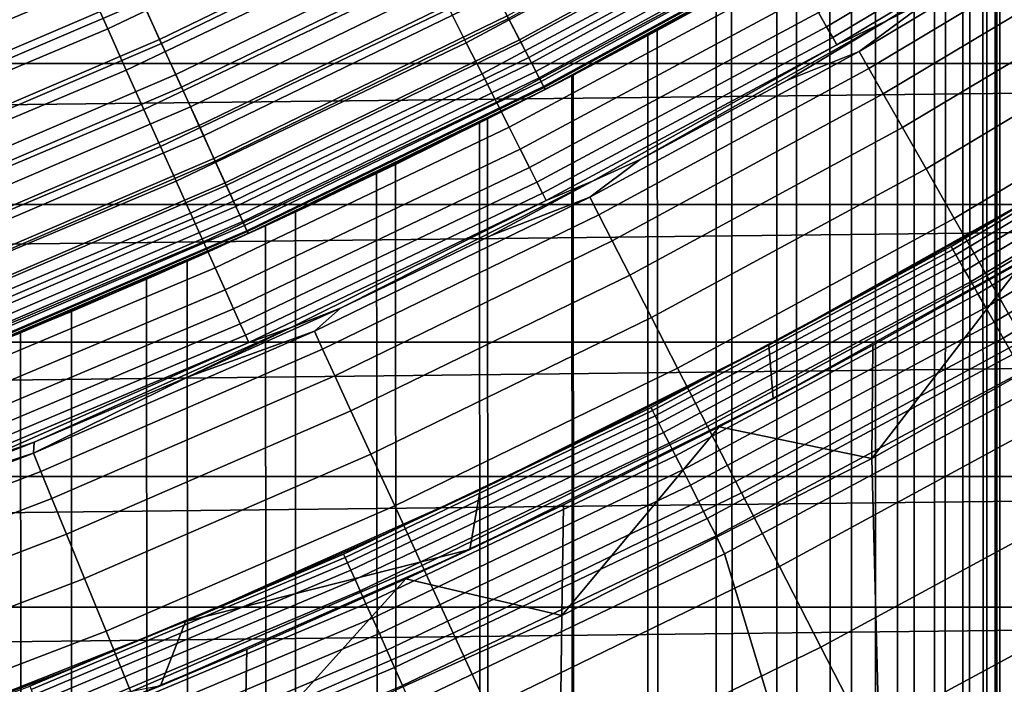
# Model space of a CAD drawing. Header units: metres. Extents: x -109 to 109, y -342 to 66.
# Tile 287 of 512: x 8.03 to 11.01, y -20.47 to -18.45. Entities that reach past the tile are written whole.
import ezdxf

# ---------------------------------------------------------------- set-up
doc = ezdxf.new("R2010")
doc.units = ezdxf.units.M
doc.layers.add('solid_K_24_62_16_000B91', color=7, linetype='CONTINUOUS')

msp = doc.modelspace()

# ---------------------------------------------------------------- linework, layer by layer
at = {"layer": 'solid_K_24_62_16_000B91'}
for points in [[(8.18279, -28.463768, -21), (76.5, -10.245251, -21), (76.5, -29.377958, -21), (7.558463, -28.635883, -21)], [(8.803016, -28.278105, -21), (76.5, -10.245251, -21), (8.18279, -28.463768, -21)], [(9.419072, -28.078913, -21), (76.5, -10.245251, -21), (8.803016, -28.278105, -21)], [(10.030446, -27.866367, -21), (76.5, -10.245251, -21), (9.419072, -28.078913, -21)], [(10.637092, -27.64049, -21), (76.5, -10.245251, -21), (10.030446, -27.866367, -21)], [(11.238592, -27.401428, -21), (76.5, -10.245251, -21), (10.637092, -27.64049, -21)], [(10.930835, -280.669861, 17.30327), (10.960872, -17.912546, -52.787033), (10.991325, -17.893875, -52.284573), (10.982695, -280.510712, 17.897154)], [(10.982695, -280.510712, 17.897154), (10.991325, -17.893875, -52.284573), (10.999851, -17.888636, -51.774437), (11, -280.351074, 18.492914)], [(11, -280.351074, 18.492914), (10.999851, -17.888636, -51.774437), (10.985947, -17.897179, -51.256073)], [(11.329906, -17.964588, -29.714186), (10.475411, -18.475903, -29.714186), (10.450675, -18.432274, -29.859468), (11.303151, -17.922169, -29.859468)], [(10.844582, -280.827972, 16.713129), (10.908843, -17.944279, -53.28186), (10.960872, -17.912546, -52.787033), (10.930835, -280.669861, 17.30327)], [(10.982695, -280.191437, 19.088673), (10.948922, -17.919851, -50.729233), (10.887935, -17.956974, -50.194012), (10.930835, -280.032318, 19.682556)], [(11, -280.351074, 18.492914), (10.985947, -17.897179, -51.256073), (10.948922, -17.919851, -50.729233), (10.982695, -280.191437, 19.088673)], [(9.155219, -18.07275, -30.8384), (8.298045, -18.482014, -30.8384), (8.239684, -18.352026, -30.896017), (9.090829, -17.945642, -30.896017)], [(11.36314, -18.017286, -29.41346), (11.522578, -17.929537, -29.262819), (10.796535, -18.386105, -29.010334), (10.656407, -18.457493, -29.262819)], [(10.724207, -280.984589, 16.128588), (10.835357, -17.988747, -53.769814), (10.908843, -17.944279, -53.28186), (10.844582, -280.827972, 16.713129)], [(9.332708, -18.10293, -65.159439), (8.460766, -18.526493, -65.159439), (8.393135, -18.378403, -65.394363), (9.258108, -17.958225, -65.394363)], [(9.268603, -17.978582, -31.420704), (8.402649, -18.399235, -31.420704), (8.455136, -18.514166, -31.527544), (9.326499, -18.090883, -31.527544)], [(10.241761, -18.063803, -30.493958), (9.383813, -18.524004, -30.493958), (9.331868, -18.421463, -30.595985), (10.185067, -17.96381, -30.595985)], [(10.419668, -18.047396, -64.122269), (9.549137, -18.522741, -64.122269), (9.507922, -18.442797, -64.393578), (10.374697, -17.969501, -64.393578)], [(10.379277, -17.977434, -32.047379), (9.51212, -18.450939, -32.047379), (9.545445, -18.515581, -32.196003), (10.415641, -18.040419, -32.196003)], [(11.34995, -17.996372, -29.565153), (10.493944, -18.508591, -29.565153), (10.475411, -18.475903, -29.714186), (11.329906, -17.964588, -29.714186)], [(10.930835, -280.032318, 19.682556), (10.887935, -17.956974, -50.194012), (10.801971, -18.008814, -49.650349), (10.844582, -279.874207, 20.272697)], [(8.225808, -18.012007, -31.167591), (7.359445, -18.383005, -31.167591), (7.414721, -18.521078, -31.240108), (8.287592, -18.147295, -31.240108)], [(11.36314, -18.017286, -29.41346), (10.50614, -18.5301, -29.41346), (10.493944, -18.508591, -29.565153), (11.34995, -17.996372, -29.565153)], [(10.844582, -279.874207, 20.272697), (10.801971, -18.008814, -49.650349), (10.689987, -18.075514, -49.09901), (10.724207, -279.71756, 20.857239)], [(10.724207, -280.984589, 16.128588), (10.740439, -18.04558, -54.250938), (10.835357, -17.988747, -53.769814)], [(8.318708, -18.215431, -65.617065), (7.442561, -18.590618, -65.617065), (7.370232, -18.40995, -65.826408), (8.237864, -18.038408, -65.826408)], [(10.415641, -18.040419, -32.196003), (9.545445, -18.515581, -32.196003), (9.573028, -18.569082, -32.350132), (10.445737, -18.092546, -32.350132)], [(11.36314, -18.017286, -29.41346), (10.656407, -18.457493, -29.262819), (10.50614, -18.5301, -29.41346)], [(9.217153, -18.195011, -30.768835), (8.354181, -18.607042, -30.768835), (8.298045, -18.482014, -30.8384), (9.155219, -18.07275, -30.8384)], [(10.293955, -18.155861, -30.382496), (9.431635, -18.618406, -30.382496), (9.383813, -18.524004, -30.493958), (10.241761, -18.063803, -30.493958)], [(10.454839, -18.108311, -63.845238), (9.581368, -18.585262, -63.845238), (9.549137, -18.522741, -64.122269), (10.419668, -18.047396, -64.122269)], [(10.57009, -281.139252, 15.551485), (10.623857, -18.11446, -54.725742), (10.740439, -18.04558, -54.250938), (10.724207, -280.984589, 16.128588)], [(8.179523, -18.218029, -30.941269), (7.316612, -18.581398, -30.941269), (7.261579, -18.441635, -30.973827), (8.117999, -18.080999, -30.973827)], [(9.326499, -18.090883, -31.527544), (8.455136, -18.514166, -31.527544), (8.503775, -18.620668, -31.644464), (9.38015, -18.194952, -31.644464)], [(9.399431, -18.232353, -64.913483), (8.521255, -18.658945, -64.913483), (8.460766, -18.526493, -65.159439), (9.332708, -18.10293, -65.159439)], [(10.445737, -18.092546, -32.350132), (9.573028, -18.569082, -32.350132), (9.594677, -18.611076, -32.508709), (10.469359, -18.133463, -32.508709)], [(10.724207, -279.71756, 20.857239), (10.689987, -18.075514, -49.09901), (10.550865, -18.157072, -48.540829), (10.57009, -279.562927, 21.434341)], [(11.369316, -18.073547, -28.532835), (10.573585, -18.550304, -28.532835), (10.796535, -18.386105, -29.010334), (11.230307, -18.124409, -29.010334)], [(10.573585, -18.550304, -28.532835), (11.369316, -18.073547, -28.532835), (11.401148, -18.124149, -28.045769), (10.603189, -18.602242, -28.045769)], [(10.480027, -18.151939, -63.563889), (9.604453, -18.630039, -63.563889), (9.581368, -18.585262, -63.845238), (10.454839, -18.108311, -63.845238)], [(10.57009, -281.139252, 15.551485), (10.485346, -18.194986, -55.194199), (10.623857, -18.11446, -54.725742)], [(10.603189, -18.602242, -28.045769), (11.401148, -18.124149, -28.045769), (11.448251, -18.199028, -27.563086), (10.646995, -18.679094, -27.563086)], [(-19.368538, -18.151108, 84.926178), (-18.951792, -18.587336, 84.926178), (19.368544, -18.1511, 84.926178)], [(-18.951792, -18.587336, 84.926178), (18.951799, -18.587328, 84.926178), (19.368544, -18.1511, 84.926178)], [(8.287592, -18.147295, -31.240108), (7.414721, -18.521078, -31.240108), (7.467581, -18.653114, -31.324673), (8.346673, -18.276665, -31.324673)], [(10.341269, -18.239311, -30.262415), (9.474986, -18.703983, -30.262415), (9.431635, -18.618406, -30.382496), (10.293955, -18.155861, -30.382496)], [(10.469359, -18.133463, -32.508709), (9.594677, -18.611076, -32.508709), (9.610246, -18.641275, -32.670647), (10.486348, -18.162888, -32.670647)], [(10.495106, -18.178057, -63.279659), (9.618272, -18.656845, -63.279659), (9.604453, -18.630039, -63.563889), (10.480027, -18.151939, -63.563889)], [(10.57009, -279.562927, 21.434341), (10.550865, -18.157072, -48.540829), (10.383665, -18.253206, -47.977547)], [(10.5, -18.186533, -63), (9.750807, -18.598972, -57.0252), (9.495342, -18.730682, -57.459049), (9.622757, -18.665545, -63)], [(10.486348, -18.162888, -32.670647), (9.610246, -18.641275, -32.670647), (9.619627, -18.659473, -32.834843), (10.496585, -18.180618, -32.834843)], [(9.618272, -18.656845, -63.279659), (10.495106, -18.178057, -63.279659), (10.5, -18.186533, -63), (9.622757, -18.665545, -63)], [(10.496585, -18.180618, -32.834843), (9.619627, -18.659473, -32.834843), (9.622759, -18.665545, -33), (10.500002, -18.186533, -33)], [(10.500002, -18.186533, -33), (9.622759, -18.665545, -33), (10.236211, -18.336302, -47.404922), (10.433159, -18.22496, -47.974888)], [(10.5, -18.186533, -63), (9.981968, -18.475939, -56.582924), (9.750807, -18.598972, -57.0252)], [(10.5, -18.186533, -63), (10.189288, -18.362419, -56.133106), (9.981968, -18.475939, -56.582924)], [(8.239684, -18.352026, -30.896017), (7.370427, -18.718067, -30.896017), (7.316612, -18.581398, -30.941269), (8.179523, -18.218029, -30.941269)], [(8.393135, -18.378403, -65.394363), (7.509149, -18.756948, -65.394363), (7.442561, -18.590618, -65.617065), (8.318708, -18.215431, -65.617065)], [(9.276179, -18.311531, -30.687834), (8.407681, -18.7262, -30.687834), (8.354181, -18.607042, -30.768835), (9.217153, -18.195011, -30.768835)], [(9.38015, -18.194952, -31.644464), (8.503775, -18.620668, -31.644464), (8.548231, -18.718016, -31.770662), (9.429189, -18.290073, -31.770662)], [(10.57009, -281.139252, 15.551485), (10.382716, -281.291382, 14.983638), (10.324501, -18.286736, -55.656254), (10.485346, -18.194986, -55.194199)], [(10.646995, -18.679094, -27.563086), (11.448251, -18.199028, -27.563086), (11.51046, -18.29792, -27.086475), (10.704849, -18.780596, -27.086475)], [(9.457935, -18.345835, -64.657761), (8.574293, -18.775082, -64.657761), (8.521255, -18.658945, -64.913483), (9.399431, -18.232353, -64.913483)], [(10.383359, -18.313545, -30.134586), (9.513549, -18.780109, -30.134586), (9.474986, -18.703983, -30.262415), (10.341269, -18.239311, -30.262415)], [(8.346673, -18.276665, -31.324673), (7.467581, -18.653114, -31.324673), (7.517661, -18.77821, -31.420704), (8.402649, -18.399235, -31.420704)], [(10.57009, -279.562927, 21.434341), (10.383665, -18.253206, -47.977547), (10.187512, -18.363403, -47.411057), (10.382716, -279.410767, 22.00219)], [(9.331868, -18.421463, -30.595985), (8.458156, -18.838621, -30.595985), (8.407681, -18.7262, -30.687834), (9.276179, -18.311531, -30.687834)], [(9.429189, -18.290073, -31.770662), (8.548231, -18.718016, -31.770662), (8.588202, -18.80554, -31.905273), (9.473279, -18.375597, -31.905273)], [(10.382716, -281.291382, 14.983638), (10.162675, -281.440582, 14.426831), (10.140794, -18.389244, -56.111851), (10.324501, -18.286736, -55.656254)], [(10.704849, -18.780596, -27.086475), (11.51046, -18.29792, -27.086475), (11.587559, -18.420481, -26.617601), (10.776552, -18.906389, -26.617601)], [(10.419916, -18.378023, -29.999943), (9.547044, -18.84623, -29.999943), (9.513549, -18.780109, -30.134586), (10.383359, -18.313545, -30.134586)], [(9.622759, -18.665545, -33), (10.009576, -18.460997, -46.834293), (10.236211, -18.336302, -47.404922)], [(9.962077, -18.486671, -46.844475), (10.187512, -18.363403, -47.411057), (10.236211, -18.336302, -47.404922), (10.009576, -18.460997, -46.834293)], [(8.298045, -18.482014, -30.8384), (7.422631, -18.850647, -30.8384), (7.370427, -18.718067, -30.896017), (8.239684, -18.352026, -30.896017)], [(9.507922, -18.442797, -64.393578), (8.61961, -18.874311, -64.393578), (8.574293, -18.775082, -64.657761), (9.457935, -18.345835, -64.657761)], [(9.933876, -18.501841, -56.560226), (9.981968, -18.475939, -56.582924), (10.189288, -18.362419, -56.133106), (10.140794, -18.389244, -56.111851)], [(10.382716, -279.410767, 22.00219), (10.187512, -18.363403, -47.411057), (9.962077, -18.486671, -46.844475), (10.162675, -279.261566, 22.558996)], [(8.460766, -18.526493, -65.159439), (7.569657, -18.908089, -65.159439), (7.509149, -18.756948, -65.394363), (8.393135, -18.378403, -65.394363)], [(8.402649, -18.399235, -31.420704), (7.517661, -18.77821, -31.420704), (7.56462, -18.895508, -31.527544), (8.455136, -18.514166, -31.527544)], [(9.473279, -18.375597, -31.905273), (8.588202, -18.80554, -31.905273), (8.623415, -18.882645, -32.047379), (9.51212, -18.450939, -32.047379)], [(10.450675, -18.432274, -29.859468), (9.575227, -18.901861, -29.859468), (9.547044, -18.84623, -29.999943), (10.419916, -18.378023, -29.999943)], [(10.162675, -281.440582, 14.426831), (9.910658, -281.586365, 13.882819), (9.933876, -18.501841, -56.560226), (10.140794, -18.389244, -56.111851)], [(10.573585, -18.550304, -28.532835), (10.356669, -18.637419, -29.010334), (10.656407, -18.457493, -29.262819), (10.796535, -18.386105, -29.010334)], [(9.383813, -18.524004, -30.493958), (8.505237, -18.943485, -30.493958), (8.458156, -18.838621, -30.595985), (9.331868, -18.421463, -30.595985)], [(10.776552, -18.906389, -26.617601), (11.587559, -18.420481, -26.617601), (11.679276, -18.566282, -26.158104), (10.861851, -19.056038, -26.158104)], [(9.549137, -18.522741, -64.122269), (8.656974, -18.956127, -64.122269), (8.61961, -18.874311, -64.393578), (9.507922, -18.442797, -64.393578)], [(9.51212, -18.450939, -32.047379), (8.623415, -18.882645, -32.047379), (8.653626, -18.948799, -32.196003), (9.545445, -18.515581, -32.196003)], [(10.475411, -18.475903, -29.714186), (9.597891, -18.946602, -29.714186), (9.575227, -18.901861, -29.859468), (10.450675, -18.432274, -29.859468)], [(9.622759, -18.665545, -33), (9.753262, -18.597685, -46.266582), (10.009576, -18.460997, -46.834293)], [(9.707218, -18.621759, -46.280785), (9.962077, -18.486671, -46.844475), (10.009576, -18.460997, -46.834293), (9.753262, -18.597685, -46.266582)], [(10.50614, -18.5301, -29.41346), (10.656407, -18.457493, -29.262819), (9.910956, -18.878214, -29.010334), (9.766097, -18.943638, -29.262819)], [(10.356669, -18.637419, -29.010334), (9.910956, -18.878214, -29.010334), (10.656407, -18.457493, -29.262819)], [(8.354181, -18.607042, -30.768835), (7.472845, -18.97817, -30.768835), (7.422631, -18.850647, -30.8384), (8.298045, -18.482014, -30.8384)], [(10.493944, -18.508591, -29.565153), (9.614871, -18.980122, -29.565153), (9.597891, -18.946602, -29.714186), (10.475411, -18.475903, -29.714186)], [(9.70314, -18.623884, -57.001068), (9.750807, -18.598972, -57.0252), (9.981968, -18.475939, -56.582924), (9.933876, -18.501841, -56.560226)], [(10.162675, -279.261566, 22.558996), (9.962077, -18.486671, -46.844475), (9.707218, -18.621759, -46.280785), (9.910658, -279.115814, 23.103008)], [(8.455136, -18.514166, -31.527544), (7.56462, -18.895508, -31.527544), (7.608136, -19.004204, -31.644464), (8.503775, -18.620668, -31.644464)], [(9.545445, -18.515581, -32.196003), (8.653626, -18.948799, -32.196003), (8.678632, -19.003553, -32.350132), (9.573028, -18.569082, -32.350132)], [(10.50614, -18.5301, -29.41346), (9.626044, -19.002178, -29.41346), (9.614871, -18.980122, -29.565153), (10.493944, -18.508591, -29.565153)], [(9.910658, -281.586365, 13.882819), (9.70314, -18.623884, -57.001068), (9.933876, -18.501841, -56.560226)], [(8.521255, -18.658945, -64.913483), (7.623775, -19.043268, -64.913483), (7.569657, -18.908089, -65.159439), (8.460766, -18.526493, -65.159439)], [(9.431635, -18.618406, -30.382496), (8.548581, -19.040026, -30.382496), (8.505237, -18.943485, -30.493958), (9.383813, -18.524004, -30.493958)], [(9.581368, -18.585262, -63.845238), (8.686193, -19.020111, -63.845238), (8.656974, -18.956127, -64.122269), (9.549137, -18.522741, -64.122269)], [(10.50614, -18.5301, -29.41346), (9.766097, -18.943638, -29.262819), (9.626044, -19.002178, -29.41346)], [(10.573585, -18.550304, -28.532835), (9.757895, -18.992048, -28.532835), (9.910956, -18.878214, -29.010334), (10.356669, -18.637419, -29.010334)], [(9.757895, -18.992048, -28.532835), (10.573585, -18.550304, -28.532835), (10.603189, -18.602242, -28.045769), (9.785215, -19.045223, -28.045769)], [(9.573028, -18.569082, -32.350132), (8.678632, -19.003553, -32.350132), (8.698258, -19.04653, -32.508709), (9.594677, -18.611076, -32.508709)], [(10.861851, -19.056038, -26.158104), (11.679276, -18.566282, -26.158104), (11.785293, -18.734816, -25.709589), (10.960447, -19.229015, -25.709589)], [(-18.951792, -18.587336, 84.926178), (-18.525215, -19.013979, 84.926178), (18.951799, -18.587328, 84.926178)], [(-18.525215, -19.013979, 84.926178), (18.525223, -19.013971, 84.926178), (18.951799, -18.587328, 84.926178)], [(8.407681, -18.7262, -30.687834), (7.5207, -19.099705, -30.687834), (7.472845, -18.97817, -30.768835), (8.354181, -18.607042, -30.768835)], [(9.604453, -18.630039, -63.563889), (8.707121, -19.065937, -63.563889), (8.686193, -19.020111, -63.845238), (9.581368, -18.585262, -63.845238)], [(9.423607, -18.766876, -45.724102), (9.707218, -18.621759, -46.280785), (9.753262, -18.597685, -46.266582), (9.467915, -18.744562, -45.705906)], [(9.448371, -18.754421, -57.433189), (9.495342, -18.730682, -57.459049), (9.750807, -18.598972, -57.0252), (9.70314, -18.623884, -57.001068)], [(9.622759, -18.665545, -33), (9.467915, -18.744562, -45.705906), (9.753262, -18.597685, -46.266582)], [(9.785215, -19.045223, -28.045769), (10.603189, -18.602242, -28.045769), (10.646995, -18.679094, -27.563086), (9.825643, -19.123907, -27.563086)], [(8.503775, -18.620668, -31.644464), (7.608136, -19.004204, -31.644464), (7.64791, -19.103556, -31.770662), (8.548231, -18.718016, -31.770662)], [(9.474986, -18.703983, -30.262415), (8.587873, -19.127539, -30.262415), (8.548581, -19.040026, -30.382496), (9.431635, -18.618406, -30.382496)], [(9.594677, -18.611076, -32.508709), (8.698258, -19.04653, -32.508709), (8.712373, -19.077435, -32.670647), (9.610246, -18.641275, -32.670647)], [(9.618272, -18.656845, -63.279659), (8.719649, -19.093369, -63.279659), (8.707121, -19.065937, -63.563889), (9.604453, -18.630039, -63.563889)], [(9.910658, -279.115814, 23.103008), (9.707218, -18.621759, -46.280785), (9.423607, -18.766876, -45.724102), (9.627458, -278.973938, 23.632515)], [(9.910658, -281.586365, 13.882819), (9.627458, -281.728241, 13.353312), (9.448371, -18.754421, -57.433189), (9.70314, -18.623884, -57.001068)], [(10.85253, -19.141043, 34.440392), (11.737786, -18.611322, 34.440392), (11.000001, -19.052559, 34.5)], [(10.857866, -19.150454, 34.380928), (11.743558, -18.620472, 34.380928), (11.737786, -18.611322, 34.440392), (10.85253, -19.141043, 34.440392)], [(10.866702, -19.166039, 34.323208), (11.753114, -18.635626, 34.323208), (11.743558, -18.620472, 34.380928), (10.857866, -19.150454, 34.380928)], [(10.878908, -19.187567, 34.268066), (11.766316, -18.656557, 34.268066), (11.753114, -18.635626, 34.323208), (10.866702, -19.166039, 34.323208)], [(11.737786, -18.611322, 34.440392), (11.450293, -18.785389, 34.5), (11.000001, -19.052559, 34.5)], [(8.574293, -18.775082, -64.657761), (7.671227, -19.161798, -64.657761), (7.623775, -19.043268, -64.913483), (8.521255, -18.658945, -64.913483)], [(9.622757, -18.665545, -63), (8.911057, -19.0156, -58.296383), (8.582519, -19.166126, -58.696999), (8.723715, -19.102272, -63)], [(9.610246, -18.641275, -32.670647), (8.712373, -19.077435, -32.670647), (8.720878, -19.096058, -32.834843), (9.619627, -18.659473, -32.834843)], [(8.719649, -19.093369, -63.279659), (9.618272, -18.656845, -63.279659), (9.622757, -18.665545, -63), (8.723715, -19.102272, -63)], [(9.619627, -18.659473, -32.834843), (8.720878, -19.096058, -32.834843), (8.723717, -19.102272, -33), (9.622759, -18.665545, -33)], [(9.622759, -18.665545, -33), (8.723717, -19.102272, -33), (9.154706, -18.899508, -45.156307), (9.467915, -18.744562, -45.705906)], [(9.622757, -18.665545, -63), (9.215404, -18.869986, -57.883244), (8.911057, -19.0156, -58.296383)], [(9.622757, -18.665545, -63), (9.495342, -18.730682, -57.459049), (9.215404, -18.869986, -57.883244)], [(10.894307, -19.214725, 34.216316), (11.78297, -18.682964, 34.216316), (11.766316, -18.656557, 34.268066), (10.878908, -19.187567, 34.268066)], [(9.825643, -19.123907, -27.563086), (10.646995, -18.679094, -27.563086), (10.704849, -18.780596, -27.086475), (9.879035, -19.227825, -27.086475)], [(10.912672, -19.247118, 34.168709), (11.802835, -18.71446, 34.168709), (11.78297, -18.682964, 34.216316), (10.894307, -19.214725, 34.216316)], [(8.458156, -18.838621, -30.595985), (7.56585, -19.214369, -30.595985), (7.5207, -19.099705, -30.687834), (8.407681, -18.7262, -30.687834)], [(8.548231, -18.718016, -31.770662), (7.64791, -19.103556, -31.770662), (7.683671, -19.192884, -31.905273), (8.588202, -18.80554, -31.905273)], [(9.513549, -18.780109, -30.134586), (8.622827, -19.205389, -30.134586), (8.587873, -19.127539, -30.262415), (9.474986, -18.703983, -30.262415)], [(10.933737, -19.284269, 34.125946), (11.825617, -18.750586, 34.125946), (11.802835, -18.71446, 34.168709), (10.912672, -19.247118, 34.168709)], [(9.112378, -18.919952, -45.178467), (9.423607, -18.766876, -45.724102), (9.467915, -18.744562, -45.705906), (9.154706, -18.899508, -45.156307)], [(9.169297, -18.892431, -57.855583), (9.215404, -18.869986, -57.883244), (9.495342, -18.730682, -57.459049), (9.448371, -18.754421, -57.433189)], [(9.627458, -281.728241, 13.353312), (9.313966, -281.865784, 12.839974), (9.169297, -18.892431, -57.855583), (9.448371, -18.754421, -57.433189)], [(10.957192, -19.32564, 34.088646), (11.850986, -18.79081, 34.088646), (11.825617, -18.750586, 34.125946), (10.933737, -19.284269, 34.125946)], [(10.960447, -19.229015, -25.709589), (11.785293, -18.734816, -25.709589), (11.905238, -18.925489, -25.273624), (11.071997, -19.424719, -25.273624)], [(8.61961, -18.874311, -64.393578), (7.711771, -19.263071, -64.393578), (7.671227, -19.161798, -64.657761), (8.574293, -18.775082, -64.657761)], [(9.547044, -18.84623, -29.999943), (8.653186, -19.273006, -29.999943), (8.622827, -19.205389, -30.134586), (9.513549, -18.780109, -30.134586)], [(9.627458, -278.973938, 23.632515), (9.423607, -18.766876, -45.724102), (9.112378, -18.919952, -45.178467), (9.313966, -278.836395, 24.145853)], [(9.879035, -19.227825, -27.086475), (10.704849, -18.780596, -27.086475), (10.776552, -18.906389, -26.617601), (9.945206, -19.356615, -26.617601)], [(11.154907, -18.96228, 36.944191), (11.000001, -19.052559, 34.5), (11.450293, -18.785389, 34.5)], [(8.588202, -18.80554, -31.905273), (7.683671, -19.192884, -31.905273), (7.715175, -19.271576, -32.047379), (8.623415, -18.882645, -32.047379)], [(10.982697, -19.370621, 34.057358), (11.87857, -18.834547, 34.057358), (11.850986, -18.79081, 34.088646), (10.957192, -19.32564, 34.088646)], [(8.505237, -18.943485, -30.493958), (7.607965, -19.321323, -30.493958), (7.56585, -19.214369, -30.595985), (8.458156, -18.838621, -30.595985)], [(9.575227, -18.901861, -29.859468), (8.678729, -19.329899, -29.859468), (8.653186, -19.273006, -29.999943), (9.547044, -18.84623, -29.999943)], [(11.009876, -19.418558, 34.032536), (11.907967, -18.881157, 34.032536), (11.87857, -18.834547, 34.057358), (10.982697, -19.370621, 34.057358)], [(8.656974, -18.956127, -64.122269), (7.745199, -19.346573, -64.122269), (7.711771, -19.263071, -64.393578), (8.61961, -18.874311, -64.393578)], [(8.866089, -19.036608, -58.266724), (8.911057, -19.0156, -58.296383), (9.215404, -18.869986, -57.883244), (9.169297, -18.892431, -57.855583)], [(9.757895, -18.992048, -28.532835), (9.459649, -19.108351, -29.010334), (9.766097, -18.943638, -29.262819), (9.910956, -18.878214, -29.010334)], [(8.623415, -18.882645, -32.047379), (7.715175, -19.271576, -32.047379), (7.742205, -19.339092, -32.196003), (8.653626, -18.948799, -32.196003)], [(9.597891, -18.946602, -29.714186), (8.699271, -19.375652, -29.714186), (8.678729, -19.329899, -29.859468), (9.575227, -18.901861, -29.859468)], [(8.723717, -19.102272, -33), (8.815396, -19.060137, -44.622032), (9.154706, -18.899508, -45.156307)], [(8.775536, -19.078522, -44.648407), (9.112378, -18.919952, -45.178467), (9.154706, -18.899508, -45.156307), (8.815396, -19.060137, -44.622032)], [(9.313966, -281.865784, 12.839974), (8.971169, -281.998566, 12.344424), (8.866089, -19.036608, -58.266724), (9.169297, -18.892431, -57.855583)], [(9.945206, -19.356615, -26.617601), (10.776552, -18.906389, -26.617601), (10.861851, -19.056038, -26.158104), (10.023924, -19.509827, -26.158104)], [(11.038334, -19.468752, 34.014545), (11.938746, -18.929962, 34.014545), (11.907967, -18.881157, 34.032536), (11.009876, -19.418558, 34.032536)], [(9.313966, -278.836395, 24.145853), (9.112378, -18.919952, -45.178467), (8.775536, -19.078522, -44.648407), (8.971169, -278.703613, 24.641403)], [(8.548581, -19.040026, -30.382496), (7.646737, -19.419788, -30.382496), (7.607965, -19.321323, -30.493958), (8.505237, -18.943485, -30.493958)], [(8.653626, -18.948799, -32.196003), (7.742205, -19.339092, -32.196003), (7.764576, -19.394974, -32.350132), (8.678632, -19.003553, -32.350132)], [(8.686193, -19.020111, -63.845238), (7.771342, -19.411873, -63.845238), (7.745199, -19.346573, -64.122269), (8.656974, -18.956127, -64.122269)], [(9.614871, -18.980122, -29.565153), (8.714663, -19.409931, -29.565153), (8.699271, -19.375652, -29.714186), (9.597891, -18.946602, -29.714186)], [(9.626044, -19.002178, -29.41346), (9.766097, -18.943638, -29.262819), (9.003001, -19.3277, -29.010334), (8.853663, -19.386869, -29.262819)], [(9.459649, -19.108351, -29.010334), (9.003001, -19.3277, -29.010334), (9.766097, -18.943638, -29.262819)], [(11.154907, -18.96228, 36.944191), (10.300046, -19.439882, 36.838306), (10.543478, -19.308937, 34.5), (11.000001, -19.052559, 34.5)], [(11.210398, -19.103651, 36.912849), (10.31315, -19.602587, 36.802238), (10.300046, -19.439882, 36.838306), (11.154907, -18.96228, 36.944191)], [(9.626044, -19.002178, -29.41346), (8.72479, -19.432487, -29.41346), (8.714663, -19.409931, -29.565153), (9.614871, -18.980122, -29.565153)], [(9.757895, -18.992048, -28.532835), (8.92379, -19.397949, -28.532835), (9.003001, -19.3277, -29.010334), (9.459649, -19.108351, -29.010334)], [(8.92379, -19.397949, -28.532835), (9.757895, -18.992048, -28.532835), (9.785215, -19.045223, -28.045769), (8.948775, -19.452259, -28.045769)], [(-18.525215, -19.013979, 84.926178), (-18.08902, -19.430811, 84.926178), (18.525223, -19.013971, 84.926178)], [(-18.08902, -19.430811, 84.926178), (18.089027, -19.430805, 84.926178), (18.525223, -19.013971, 84.926178)], [(8.678632, -19.003553, -32.350132), (7.764576, -19.394974, -32.350132), (7.782136, -19.438835, -32.508709), (8.698258, -19.04653, -32.508709)], [(8.707121, -19.065937, -63.563889), (7.790065, -19.458643, -63.563889), (7.771342, -19.411873, -63.845238), (8.686193, -19.020111, -63.845238)], [(8.53893, -19.185585, -58.665249), (8.582519, -19.166126, -58.696999), (8.911057, -19.0156, -58.296383), (8.866089, -19.036608, -58.266724)], [(9.626044, -19.002178, -29.41346), (8.853663, -19.386869, -29.262819), (8.72479, -19.432487, -29.41346)], [(8.587873, -19.127539, -30.262415), (7.681883, -19.509048, -30.262415), (7.646737, -19.419788, -30.382496), (8.548581, -19.040026, -30.382496)], [(8.698258, -19.04653, -32.508709), (7.782136, -19.438835, -32.508709), (7.794764, -19.470377, -32.670647), (8.712373, -19.077435, -32.670647)], [(8.971169, -281.998566, 12.344424), (8.600146, -282.12616, 11.868219), (8.53893, -19.185585, -58.665249), (8.866089, -19.036608, -58.266724)], [(8.948775, -19.452259, -28.045769), (9.785215, -19.045223, -28.045769), (9.825643, -19.123907, -27.563086), (8.985746, -19.532625, -27.563086)], [(10.023924, -19.509827, -26.158104), (10.861851, -19.056038, -26.158104), (10.960447, -19.229015, -25.709589), (10.114914, -19.686924, -25.709589)], [(10.85253, -19.141043, 34.440392), (11.000001, -19.052559, 34.5), (10.543478, -19.308937, 34.5)], [(8.719649, -19.093369, -63.279659), (7.801274, -19.486639, -63.279659), (7.790065, -19.458643, -63.563889), (8.707121, -19.065937, -63.563889)], [(8.712373, -19.077435, -32.670647), (7.794764, -19.470377, -32.670647), (7.802373, -19.489386, -32.834843), (8.720878, -19.096058, -32.834843)], [(8.415225, -19.240166, -44.137596), (8.775536, -19.078522, -44.648407), (8.815396, -19.060137, -44.622032), (8.452388, -19.223869, -44.107258)], [(8.971169, -278.703613, 24.641403), (8.775536, -19.078522, -44.648407), (8.415225, -19.240166, -44.137596), (8.600146, -278.575989, 25.117607)], [(8.723717, -19.102272, -33), (8.452388, -19.223869, -44.107258), (8.815396, -19.060137, -44.622032)], [(8.723715, -19.102272, -63), (7.855519, -19.475389, -59.453968), (7.459193, -19.6306, -59.806999), (7.804911, -19.495728, -63)], [(7.801274, -19.486639, -63.279659), (8.719649, -19.093369, -63.279659), (8.723715, -19.102272, -63), (7.804911, -19.495728, -63)], [(8.720878, -19.096058, -32.834843), (7.802373, -19.489386, -32.834843), (7.804913, -19.495726, -33), (8.723717, -19.102272, -33)], [(8.723717, -19.102272, -33), (7.804913, -19.495726, -33), (8.068532, -19.388109, -43.615616), (8.452388, -19.223869, -44.107258)], [(8.723715, -19.102272, -63), (8.230354, -19.319971, -59.083435), (7.855519, -19.475389, -59.453968)], [(8.723715, -19.102272, -63), (8.582519, -19.166126, -58.696999), (8.230354, -19.319971, -59.083435)], [(11.074945, -19.182495, 34.900002), (10.615596, -19.440464, 34.900002), (10.31315, -19.602587, 36.802238), (11.210398, -19.103651, 36.912849)], [(8.622827, -19.205389, -30.134586), (7.713149, -19.588451, -30.134586), (7.681883, -19.509048, -30.262415), (8.587873, -19.127539, -30.262415)], [(8.985746, -19.532625, -27.563086), (9.825643, -19.123907, -27.563086), (9.879035, -19.227825, -27.086475), (9.034575, -19.638763, -27.086475)], [(9.943419, -19.628687, 34.440392), (10.85253, -19.141043, 34.440392), (10.080984, -19.55438, 34.5)], [(9.948307, -19.638338, 34.380928), (10.857866, -19.150454, 34.380928), (10.85253, -19.141043, 34.440392), (9.943419, -19.628687, 34.440392)], [(10.85253, -19.141043, 34.440392), (10.543478, -19.308937, 34.5), (10.080984, -19.55438, 34.5)], [(8.188365, -19.337805, -59.049606), (8.230354, -19.319971, -59.083435), (8.582519, -19.166126, -58.696999), (8.53893, -19.185585, -58.665249)], [(9.956403, -19.65432, 34.323208), (10.866702, -19.166039, 34.323208), (10.857866, -19.150454, 34.380928), (9.948307, -19.638338, 34.380928)], [(9.967587, -19.676395, 34.268066), (10.878908, -19.187567, 34.268066), (10.866702, -19.166039, 34.323208), (9.956403, -19.65432, 34.323208)], [(8.653186, -19.273006, -29.999943), (7.740305, -19.657417, -29.999943), (7.713149, -19.588451, -30.134586), (8.622827, -19.205389, -30.134586)], [(8.600146, -282.12616, 11.868219), (8.202064, -282.248169, 11.412859), (8.188365, -19.337805, -59.049606), (8.53893, -19.185585, -58.665249)], [(9.981695, -19.704247, 34.216316), (10.894307, -19.214725, 34.216316), (10.878908, -19.187567, 34.268066), (9.967587, -19.676395, 34.268066)], [(10.6121, -19.78347, 34.599998), (10.615596, -19.440464, 34.900002), (11.074945, -19.182495, 34.900002)], [(10.6121, -19.78347, 34.599998), (11.074945, -19.182495, 34.900002), (11.527369, -19.264538, 34.599998)], [(8.033785, -19.402534, -43.649124), (8.415225, -19.240166, -44.137596), (8.452388, -19.223869, -44.107258), (8.068532, -19.388109, -43.615616)], [(9.034575, -19.638763, -27.086475), (9.879035, -19.227825, -27.086475), (9.945206, -19.356615, -26.617601), (9.095089, -19.770306, -26.617601)], [(9.998523, -19.737465, 34.168709), (10.912672, -19.247118, 34.168709), (10.894307, -19.214725, 34.216316), (9.981695, -19.704247, 34.216316)], [(10.114914, -19.686924, -25.709589), (10.960447, -19.229015, -25.709589), (11.071997, -19.424719, -25.273624), (10.217859, -19.887287, -25.273624)], [(8.600146, -278.575989, 25.117607), (8.415225, -19.240166, -44.137596), (8.033785, -19.402534, -43.649124), (8.202064, -278.453979, 25.572969)], [(10.017822, -19.775562, 34.125946), (10.933737, -19.284269, 34.125946), (10.912672, -19.247118, 34.168709), (9.998523, -19.737465, 34.168709)], [(10.6121, -19.78347, 34.599998), (11.527369, -19.264538, 34.599998), (11.62998, -20.879501, 34.599998), (10.653291, -21.394323, 34.599998)], [(8.678729, -19.329899, -29.859468), (7.763154, -19.715445, -29.859468), (7.740305, -19.657417, -29.999943), (8.653186, -19.273006, -29.999943)], [(10.039313, -19.817986, 34.088646), (10.957192, -19.32564, 34.088646), (10.933737, -19.284269, 34.125946), (10.017822, -19.775562, 34.125946)], [(7.815305, -19.491562, -59.418118), (7.855519, -19.475389, -59.453968), (8.230354, -19.319971, -59.083435), (8.188365, -19.337805, -59.049606)], [(10.06268, -19.864115, 34.057358), (10.982697, -19.370621, 34.057358), (10.957192, -19.32564, 34.088646), (10.039313, -19.817986, 34.088646)], [(10.300046, -19.439882, 36.838306), (10.080984, -19.55438, 34.5), (10.543478, -19.308937, 34.5)], [(8.699271, -19.375652, -29.714186), (7.781529, -19.76211, -29.714186), (7.763154, -19.715445, -29.859468), (8.678729, -19.329899, -29.859468)], [(8.202064, -282.248169, 11.412859), (7.778174, -282.364227, 10.979774), (7.815305, -19.491562, -59.418118), (8.188365, -19.337805, -59.049606)], [(9.003001, -19.3277, -29.010334), (8.54127, -19.536139, -29.010334), (8.853663, -19.386869, -29.262819)], [(8.92379, -19.397949, -28.532835), (8.54127, -19.536139, -29.010334), (9.003001, -19.3277, -29.010334)], [(8.714663, -19.409931, -29.565153), (7.795296, -19.797073, -29.565153), (7.781529, -19.76211, -29.714186), (8.699271, -19.375652, -29.714186)], [(9.095089, -19.770306, -26.617601), (9.945206, -19.356615, -26.617601), (10.023924, -19.509827, -26.158104), (9.167078, -19.926792, -26.158104)], [(10.087583, -19.913273, 34.032536), (11.009876, -19.418558, 34.032536), (10.982697, -19.370621, 34.057358), (10.06268, -19.864115, 34.057358)], [(7.63468, -19.563017, -43.186623), (8.033785, -19.402534, -43.649124), (8.068532, -19.388109, -43.615616), (7.666653, -19.55051, -43.149925)], [(8.202064, -278.453979, 25.572969), (8.033785, -19.402534, -43.649124), (7.63468, -19.563017, -43.186623), (7.778174, -278.337952, 26.006054)], [(7.804913, -19.495726, -33), (7.666653, -19.55051, -43.149925), (8.068532, -19.388109, -43.615616)], [(8.72479, -19.432487, -29.41346), (7.804355, -19.82008, -29.41346), (7.795296, -19.797073, -29.565153), (8.714663, -19.409931, -29.565153)], [(8.72479, -19.432487, -29.41346), (8.853663, -19.386869, -29.262819), (8.074717, -19.733549, -29.010334), (7.921173, -19.786184, -29.262819)], [(8.072842, -19.767237, -28.532835), (8.54127, -19.536139, -29.010334), (8.92379, -19.397949, -28.532835)], [(8.072842, -19.767237, -28.532835), (8.92379, -19.397949, -28.532835), (8.948775, -19.452259, -28.045769), (8.095445, -19.822582, -28.045769)], [(8.54127, -19.536139, -29.010334), (8.074717, -19.733549, -29.010334), (8.853663, -19.386869, -29.262819)], [(-18.08902, -19.430811, 84.926178), (-17.643488, -19.837572, 84.926178), (18.089027, -19.430805, 84.926178)], [(-17.643488, -19.837572, 84.926178), (17.643496, -19.837566, 84.926178), (18.089027, -19.430805, 84.926178)], [(8.72479, -19.432487, -29.41346), (7.921173, -19.786184, -29.262819), (7.804355, -19.82008, -29.41346)], [(10.31315, -19.602587, 36.802238), (9.394822, -20.058908, 36.701073), (9.425765, -19.878504, 36.741066), (10.300046, -19.439882, 36.838306)], [(10.300046, -19.439882, 36.838306), (9.425765, -19.878504, 36.741066), (9.61278, -19.788746, 34.5), (10.080984, -19.55438, 34.5)], [(10.113657, -19.964745, 34.014545), (11.038334, -19.468752, 34.014545), (11.009876, -19.418558, 34.032536), (10.087583, -19.913273, 34.032536)], [(10.615596, -19.440464, 34.900002), (10.14993, -19.687595, 34.900002), (10.31315, -19.602587, 36.802238)], [(10.6121, -19.78347, 34.599998), (10.14993, -19.687595, 34.900002), (10.615596, -19.440464, 34.900002)], [(10.217859, -19.887287, -25.273624), (11.071997, -19.424719, -25.273624), (11.196111, -19.642464, -24.851734), (10.332397, -20.110218, -24.851734)], [(8.095445, -19.822582, -28.045769), (8.948775, -19.452259, -28.045769), (8.985746, -19.532625, -27.563086), (8.12889, -19.904476, -27.563086)], [(10.140522, -20.017776, 34.003647), (11.067655, -19.520466, 34.003647), (11.038334, -19.468752, 34.014545), (10.113657, -19.964745, 34.014545)], [(8.12889, -19.904476, -27.563086), (8.985746, -19.532625, -27.563086), (9.034575, -19.638763, -27.086475), (8.173062, -20.012636, -27.086475)], [(9.167078, -19.926792, -26.158104), (10.023924, -19.509827, -26.158104), (10.114914, -19.686924, -25.709589), (9.250291, -20.107674, -25.709589)], [(11.067655, -19.520466, 34.003647), (10.140522, -20.017776, 34.003647), (10.165683, -20.072588, 34), (11.095411, -19.574007, 34)], [(8.072842, -19.767237, -28.532835), (8.074717, -19.733549, -29.010334), (8.54127, -19.536139, -29.010334)], [(9.943419, -19.628687, 34.440392), (10.080984, -19.55438, 34.5), (9.61278, -19.788746, 34.5)], [(10.165683, -20.072588, 34), (10.459955, -21.043747, 34), (11.420746, -20.538172, 34), (11.095411, -19.574007, 34)], [(10.14993, -19.687595, 34.900002), (9.678343, -19.923658, 34.900002), (9.394822, -20.058908, 36.701073), (10.31315, -19.602587, 36.802238)], [(8.173062, -20.012636, -27.086475), (9.034575, -19.638763, -27.086475), (9.095089, -19.770306, -26.617601), (8.227806, -20.146683, -26.617601)], [(9.012448, -20.073183, 34.440392), (9.943419, -19.628687, 34.440392), (9.139131, -20.011904, 34.5)], [(9.01688, -20.083054, 34.380928), (9.948307, -19.638338, 34.380928), (9.943419, -19.628687, 34.440392), (9.012448, -20.073183, 34.440392)], [(9.024218, -20.099396, 34.323208), (9.956403, -19.65432, 34.323208), (9.948307, -19.638338, 34.380928), (9.01688, -20.083054, 34.380928)], [(9.943419, -19.628687, 34.440392), (9.61278, -19.788746, 34.5), (9.139131, -20.011904, 34.5)], [(10.332397, -20.110218, -24.851734), (11.196111, -19.642464, -24.851734), (11.332354, -19.881489, -24.445395), (10.458131, -20.354935, -24.445395)], [(9.034354, -20.121973, 34.268066), (9.967587, -19.676395, 34.268066), (9.956403, -19.65432, 34.323208), (9.024218, -20.099396, 34.323208)], [(9.047142, -20.150454, 34.216316), (9.981695, -19.704247, 34.216316), (9.967587, -19.676395, 34.268066), (9.034354, -20.121973, 34.268066)], [(9.062393, -20.184423, 34.168709), (9.998523, -19.737465, 34.168709), (9.981695, -19.704247, 34.216316), (9.047142, -20.150454, 34.216316)], [(9.250291, -20.107674, -25.709589), (10.114914, -19.686924, -25.709589), (10.217859, -19.887287, -25.273624), (9.344436, -20.312321, -25.273624)], [(9.672872, -20.259264, 34.599998), (9.678343, -19.923658, 34.900002), (10.14993, -19.687595, 34.900002)], [(9.672872, -20.259264, 34.599998), (10.14993, -19.687595, 34.900002), (10.6121, -19.78347, 34.599998)], [(8.074717, -19.733549, -29.010334), (7.603605, -19.919819, -29.010334), (7.921173, -19.786184, -29.262819)], [(8.072842, -19.767237, -28.532835), (7.603605, -19.919819, -29.010334), (8.074717, -19.733549, -29.010334)], [(9.079886, -20.223385, 34.125946), (10.017822, -19.775562, 34.125946), (9.998523, -19.737465, 34.168709), (9.062393, -20.184423, 34.168709)], [(7.206657, -20.099216, -28.532835), (7.603605, -19.919819, -29.010334), (8.072842, -19.767237, -28.532835)], [(7.206657, -20.099216, -28.532835), (8.072842, -19.767237, -28.532835), (8.095445, -19.822582, -28.045769), (7.226835, -20.155491, -28.045769)], [(8.227806, -20.146683, -26.617601), (9.095089, -19.770306, -26.617601), (9.167078, -19.926792, -26.158104), (8.292931, -20.306149, -26.158104)], [(9.099364, -20.266769, 34.088646), (10.039313, -19.817986, 34.088646), (10.017822, -19.775562, 34.125946), (9.079886, -20.223385, 34.125946)], [(9.425765, -19.878504, 36.741066), (9.139131, -20.011904, 34.5), (9.61278, -19.788746, 34.5)], [(9.672872, -20.259264, 34.599998), (10.6121, -19.78347, 34.599998), (10.653291, -21.394323, 34.599998), (9.653476, -21.863674, 34.599998)], [(7.226835, -20.155491, -28.045769), (8.095445, -19.822582, -28.045769), (8.12889, -19.904476, -27.563086), (7.256692, -20.238762, -27.563086)], [(9.120544, -20.313942, 34.057358), (10.06268, -19.864115, 34.057358), (10.039313, -19.817986, 34.088646), (9.099364, -20.266769, 34.088646)], [(-17.643488, -19.837572, 84.926178), (-17.188747, -20.234138, 84.926178), (17.643496, -19.837566, 84.926178)], [(-17.188747, -20.234138, 84.926178), (17.188755, -20.234131, 84.926178), (17.643496, -19.837566, 84.926178)], [(9.425765, -19.878504, 36.741066), (8.533792, -20.277433, 36.652626), (8.660306, -20.223726, 34.5), (9.139131, -20.011904, 34.5)], [(9.394822, -20.058908, 36.701073), (8.533792, -20.277433, 36.652626), (9.425765, -19.878504, 36.741066)], [(9.143115, -20.364214, 34.032536), (10.087583, -19.913273, 34.032536), (10.06268, -19.864115, 34.057358), (9.120544, -20.313942, 34.057358)], [(9.344436, -20.312321, -25.273624), (10.217859, -19.887287, -25.273624), (10.332397, -20.110218, -24.851734), (9.449183, -20.540014, -24.851734)], [(10.458131, -20.354935, -24.445395), (11.332354, -19.881489, -24.445395), (11.48025, -20.140959, -24.056023), (10.594618, -20.620583, -24.056023)], [(7.256692, -20.238762, -27.563086), (8.12889, -19.904476, -27.563086), (8.173062, -20.012636, -27.086475), (7.296124, -20.348738, -27.086475)], [(9.166748, -20.416851, 34.014545), (10.113657, -19.964745, 34.014545), (10.087583, -19.913273, 34.032536), (9.143115, -20.364214, 34.032536)], [(8.292931, -20.306149, -26.158104), (9.167078, -19.926792, -26.158104), (9.250291, -20.107674, -25.709589), (8.368209, -20.490475, -25.709589)], [(9.678343, -19.923658, 34.900002), (9.201278, -20.148424, 34.900002), (9.394822, -20.058908, 36.701073)], [(9.672872, -20.259264, 34.599998), (9.201278, -20.148424, 34.900002), (9.678343, -19.923658, 34.900002)], [(9.191098, -20.471085, 34.003647), (10.140522, -20.017776, 34.003647), (10.113657, -19.964745, 34.014545), (9.166748, -20.416851, 34.014545)], [(7.296124, -20.348738, -27.086475), (8.173062, -20.012636, -27.086475), (8.227806, -20.146683, -26.617601), (7.344995, -20.485037, -26.617601)], [(9.012448, -20.073183, 34.440392), (9.139131, -20.011904, 34.5), (8.660306, -20.223726, 34.5)], [(10.140522, -20.017776, 34.003647), (9.191098, -20.471085, 34.003647), (9.213598, -20.527044, 34), (10.165683, -20.072588, 34)], [(8.45738, -20.471813, 36.609535), (8.533792, -20.277433, 36.652626), (9.394822, -20.058908, 36.701073)], [(9.201278, -20.148424, 34.900002), (8.719078, -20.361732, 34.900002), (8.45738, -20.471813, 36.609535), (9.394822, -20.058908, 36.701073)], [(8.061667, -20.473555, 34.440392), (9.012448, -20.073183, 34.440392), (8.176575, -20.424093, 34.5)], [(8.065631, -20.483622, 34.380928), (9.01688, -20.083054, 34.380928), (9.012448, -20.073183, 34.440392), (8.061667, -20.473555, 34.440392)], [(8.072195, -20.50029, 34.323208), (9.024218, -20.099396, 34.323208), (9.01688, -20.083054, 34.380928), (8.065631, -20.483622, 34.380928)], [(8.081262, -20.523317, 34.268066), (9.034354, -20.121973, 34.268066), (9.024218, -20.099396, 34.323208), (8.072195, -20.50029, 34.323208)], [(9.012448, -20.073183, 34.440392), (8.660306, -20.223726, 34.5), (8.176575, -20.424093, 34.5)], [(9.213598, -20.527044, 34), (9.476811, -21.504419, 34), (10.459955, -21.043747, 34), (10.165683, -20.072588, 34)], [(8.0927, -20.552366, 34.216316), (9.047142, -20.150454, 34.216316), (9.034354, -20.121973, 34.268066), (8.081262, -20.523317, 34.268066)], [(8.368209, -20.490475, -25.709589), (9.250291, -20.107674, -25.709589), (9.344436, -20.312321, -25.273624), (8.453376, -20.699017, -25.273624)], [(9.449183, -20.540014, -24.851734), (10.332397, -20.110218, -24.851734), (10.458131, -20.354935, -24.445395), (9.564169, -20.789963, -24.445395)], [(7.344995, -20.485037, -26.617601), (8.227806, -20.146683, -26.617601), (8.292931, -20.306149, -26.158104), (7.403131, -20.647179, -26.158104)], [(8.106343, -20.587013, 34.168709), (9.062393, -20.184423, 34.168709), (9.047142, -20.150454, 34.216316), (8.0927, -20.552366, 34.216316)], [(8.712482, -20.69046, 34.599998), (8.719078, -20.361732, 34.900002), (9.201278, -20.148424, 34.900002)], [(8.712482, -20.69046, 34.599998), (9.201278, -20.148424, 34.900002), (9.672872, -20.259264, 34.599998)], [(10.594618, -20.620583, -24.056023), (11.48025, -20.140959, -24.056023), (11.639283, -20.419968, -23.684982), (10.741383, -20.906235, -23.684982)], [(8.12199, -20.626753, 34.125946), (9.079886, -20.223385, 34.125946), (9.062393, -20.184423, 34.168709), (8.106343, -20.587013, 34.168709)], [(-17.188747, -20.234138, 84.926178), (-16.725176, -20.620186, 84.926178), (17.188755, -20.234131, 84.926178)], [(-16.725176, -20.620186, 84.926178), (16.725183, -20.620178, 84.926178), (17.188755, -20.234131, 84.926178)], [(7.625872, -20.636036, 36.573128), (8.176575, -20.424093, 34.5), (8.660306, -20.223726, 34.5), (8.533792, -20.277433, 36.652626)], [(8.139414, -20.671001, 34.088646), (9.099364, -20.266769, 34.088646), (9.079886, -20.223385, 34.125946), (8.12199, -20.626753, 34.125946)], [(8.45738, -20.471813, 36.609535), (7.625872, -20.636036, 36.573128), (8.533792, -20.277433, 36.652626)], [(8.15836, -20.719116, 34.057358), (9.120544, -20.313942, 34.057358), (9.099364, -20.266769, 34.088646), (8.139414, -20.671001, 34.088646)], [(8.712482, -20.69046, 34.599998), (9.672872, -20.259264, 34.599998), (9.653476, -21.863674, 34.599998)], [(7.403131, -20.647179, -26.158104), (8.292931, -20.306149, -26.158104), (8.368209, -20.490475, -25.709589), (7.470332, -20.8346, -25.709589)], [(8.17855, -20.77039, 34.032536), (9.143115, -20.364214, 34.032536), (9.120544, -20.313942, 34.057358), (8.15836, -20.719116, 34.057358)], [(8.453376, -20.699017, -25.273624), (9.344436, -20.312321, -25.273624), (9.449183, -20.540014, -24.851734), (8.548136, -20.931046, -24.851734)], [(8.199689, -20.824078, 34.014545), (9.166748, -20.416851, 34.014545), (9.143115, -20.364214, 34.032536), (8.17855, -20.77039, 34.032536)], [(8.719078, -20.361732, 34.900002), (8.232285, -20.563364, 34.900002), (8.45738, -20.471813, 36.609535)], [(8.712482, -20.69046, 34.599998), (8.232285, -20.563364, 34.900002), (8.719078, -20.361732, 34.900002)], [(9.564169, -20.789963, -24.445395), (10.458131, -20.354935, -24.445395), (10.594618, -20.620583, -24.056023), (9.68899, -21.061289, -24.056023)], [(8.061667, -20.473555, 34.440392), (8.176575, -20.424093, 34.5), (7.625872, -20.636036, 36.573128), (7.688213, -20.612894, 34.5)], [(8.22147, -20.879391, 34.003647), (9.191098, -20.471085, 34.003647), (9.166748, -20.416851, 34.014545), (8.199689, -20.824078, 34.014545)], [(10.741383, -20.906235, -23.684982), (11.639283, -20.419968, -23.684982), (11.808897, -20.717537, -23.333569), (10.897912, -21.210892, -23.333569)]]:
    msp.add_3dface(points, dxfattribs=at)

doc.saveas('drawing.dxf')
